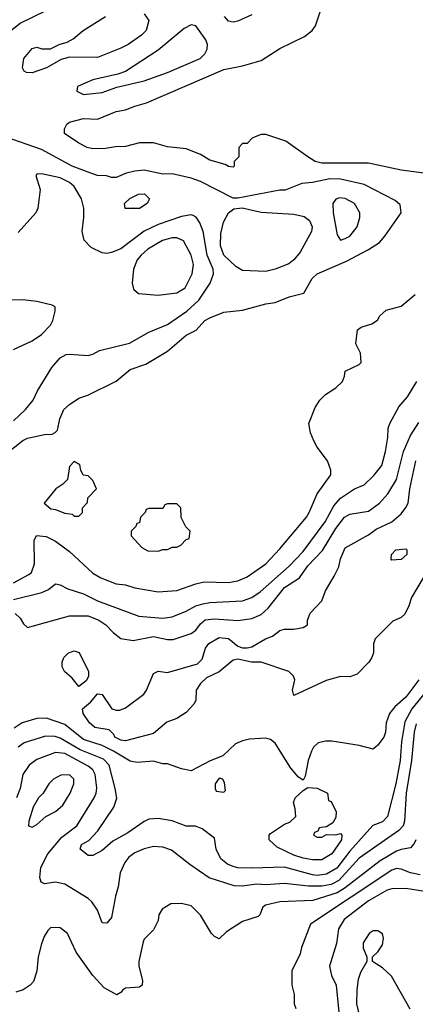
# Model space of a CAD drawing. Header units: inches. Extents: x 1793389 to 1900389, y 320802 to 470796.
# Tile 697 of 752: x 1876617 to 1878310, y 446448 to 450656. Entities that reach past the tile are written whole.
import ezdxf

# ---------------------------------------------------------------- set-up
doc = ezdxf.new("R2010")
doc.units = ezdxf.units.IN
doc.header["$MEASUREMENT"] = 0
doc.layers.add('B8474', color=7, linetype='Continuous')
doc.layers.add('B8475', color=7, linetype='Continuous')

msp = doc.modelspace()

# ---------------------------------------------------------------- linework, layer by layer
at = {"layer": 'B8474', "color": 2}
for points, elevation in [([(1876519, 448770), (1876630, 448857.3), (1876650, 448866.8), (1876723.6, 448883.6), (1876755.3, 448884.7), (1876768.9, 448891.1), (1876779, 448901), (1876789, 448950), (1876805.2, 448990), (1876830, 449011.3), (1876870, 449038), (1876908.9, 449051.1), (1877030, 449111), (1877090, 449160.7), (1877156.6, 449183.4), (1877250, 449238.8), (1877330, 449307.3), (1877371.8, 449328.2), (1877409.2, 449370), (1877430, 449382), (1877490, 449405.5), (1877570, 449414.9), (1877670, 449442), (1877710, 449447.7), (1877770, 449471), (1877832.5, 449487.5), (1877869.2, 449550), (1877889.6, 449570.3), (1878015.8, 449624.2), (1878110, 449673), (1878156.1, 449703.9), (1878179.3, 449730), (1878249.2, 449830), (1878245.2, 449865.2), (1878223.7, 449883.7), (1878091.3, 449951.3), (1877990, 449974.7), (1877944.8, 449975.2), (1877870, 449959.6), (1877824.7, 449955.3), (1877752.5, 449927.5), (1877730, 449927), (1877550, 449892.7), (1877530, 449892.7), (1877390, 449963.6), (1877350, 449978.4), (1877270, 449997), (1877230, 449996), (1877210, 450000)], 270), ([(1876590, 448942), (1876641.2, 448990), (1876674, 449030), (1876693.2, 449070), (1876754, 449170), (1876790, 449211.3), (1876815.3, 449224.7), (1876830, 449226), (1876910, 449221), (1876930, 449226), (1876958.6, 449241.4), (1877086.8, 449273.2), (1877170, 449320.7), (1877250, 449353), (1877332.7, 449410), (1877383.6, 449456.4), (1877431.8, 449530), (1877445.6, 449570), (1877444.2, 449590), (1877419.7, 449650), (1877401.6, 449750), (1877387.5, 449787.5), (1877372, 449812), (1877358.6, 449818.6), (1877350, 449821.2), (1877310, 449815.1), (1877210, 449780.5), (1877150, 449751.6), (1877050, 449677), (1877010, 449660.9), (1876990, 449657), (1876970, 449659.5), (1876922.7, 449682.7), (1876893.4, 449713.4), (1876884.5, 449750), (1876891.8, 449810), (1876891.6, 449850), (1876881.6, 449890), (1876850, 449942.7), (1876830, 449960.7), (1876790, 449979.6), (1876710, 449997.2), (1876690, 449995.3), (1876686, 449990), (1876704.9, 449930), (1876694.9, 449850), (1876686, 449830), (1876610, 449746.6)], 274), ([(1877074, 450000), (1877070, 449999), (1877030, 449982), (1877010, 449982), (1876988.9, 449988.9), (1876950, 449989.2), (1876921.2, 450000)], 270), ([(1876590, 449246), (1876670, 449282.8), (1876710, 449310.8), (1876749.2, 449350), (1876759.3, 449370), (1876769, 449410), (1876768.7, 449428.7), (1876755.5, 449435.5), (1876690, 449451.8), (1876630, 449458), (1876476.6, 449456.6)], 278), ([(1876590, 448248.5), (1876656.1, 448283.9), (1876667.3, 448292.7), (1876680.9, 448330), (1876679, 448430), (1876688.9, 448451.1), (1876730, 448446.8), (1876770, 448426.8), (1876830, 448382.8), (1876930.4, 448290.4), (1876964.7, 448270), (1877030, 448244.9), (1877070, 448240.7), (1877110, 448227.7), (1877209.4, 448210.6), (1877290, 448216.3), (1877370, 448244.9), (1877406.8, 448253.2), (1877509.4, 448250.6), (1877550, 448257.3), (1877590, 448274), (1877670, 448330.5), (1877730, 448394), (1877843.7, 448530), (1877856.2, 448550), (1877889.4, 448630), (1877948.7, 448710), (1877948.7, 448730), (1877934, 448770), (1877889.4, 448829.4), (1877876, 448856), (1877862, 448890), (1877854, 448930), (1877882, 448998), (1877902, 449030), (1877925.6, 449054.4), (1877970, 449082), (1877998, 449110), (1878007.3, 449132.7), (1878010, 449154), (1878070, 449182), (1878078, 449190), (1878075.3, 449230), (1878055.3, 449270), (1878062, 449330), (1878078, 449342), (1878124, 449356), (1878148.4, 449371.6), (1878158, 449390), (1878185.6, 449414.4), (1878250, 449431.3), (1878310, 449481)], 266), ([(1876590, 448178), (1876712.1, 448207.9), (1876739.5, 448220.5), (1876770, 448244.7), (1876790, 448241), (1876823, 448223), (1876890, 448201.6), (1876950, 448172.7), (1877126.6, 448106.6), (1877230, 448098), (1877270, 448103), (1877330, 448128), (1877370, 448150.4), (1877400.1, 448159.9), (1877430, 448165.3), (1877570, 448172.4), (1877610, 448186), (1877646.6, 448210), (1877770, 448320.5), (1877830, 448383), (1877923.6, 448510), (1877961.7, 448578.3), (1877989.7, 448610.3), (1878050, 448650.7), (1878091.5, 448668.5), (1878132.9, 448707.1), (1878166.6, 448750), (1878182.7, 448810), (1878192.7, 448870), (1878194, 448910), (1878201.2, 448930), (1878238.9, 449001.1), (1878276.6, 449043.4), (1878316, 449110)], 262), ([(1876597.6, 448117.6), (1876618.6, 448098.6), (1876633.4, 448073.4), (1876650, 448058), (1876830, 448108), (1876910, 448108.2), (1876956, 448090), (1876986, 448070), (1877016.8, 448036.8), (1877050, 448011), (1877103, 448003), (1877190, 448019.5), (1877250, 448006.4), (1877273, 448007), (1877350, 448033), (1877370, 448047.3), (1877390, 448074), (1877410, 448090.4), (1877450, 448094.9), (1877550, 448088.4), (1877610, 448097.1), (1877650, 448113), (1877679.5, 448140.5), (1877750, 448228.4), (1877814, 448270), (1877850, 448321.6), (1877913.3, 448386.7), (1877970, 448480.5), (1878007.3, 448530), (1878030, 448543.1), (1878110, 448554.9), (1878156, 448590), (1878192.7, 448630), (1878229.6, 448690), (1878258.7, 448810), (1878290, 448878.8), (1878325.4, 448934.6)], 258), ([(1878344, 448270), (1878293.7, 448186.3), (1878282.8, 448150), (1878265.2, 448114.8), (1878250, 448101.2), (1878214.4, 448085.6), (1878138, 448010), (1878131.1, 447988.9), (1878130.8, 447950), (1878124, 447930), (1878110.8, 447910), (1878061.4, 447858.6), (1878030, 447846.6), (1877990, 447849.3), (1877928, 447832), (1877790, 447768), (1877784, 447790), (1877794.6, 447834.6), (1877788.7, 447850), (1877768, 447870), (1877650, 447909.2), (1877609.4, 447909.4), (1877550, 447922), (1877530, 447919), (1877470, 447869.2), (1877416.9, 447843.1), (1877390, 447818), (1877372, 447790), (1877370, 447746), (1877362, 447730), (1877330, 447695.3), (1877290, 447668.7), (1877246.4, 447653.6), (1877190, 447605.2), (1877070, 447573.2), (1877050, 447577.2), (1877024, 447590), (1877020.4, 447600.4), (1877000.4, 447620.4), (1876938, 447630), (1876915.3, 447650), (1876888.7, 447690), (1876886, 447710), (1876920.4, 447739.6), (1876950, 447774), (1876970, 447772), (1877010.8, 447710.8), (1877030, 447704.7), (1877045.4, 447705.4), (1877070, 447714), (1877147.5, 447772.5), (1877159.3, 447790), (1877190, 447862), (1877210, 447871), (1877250, 447866), (1877377.2, 447902.8), (1877397.2, 447922.8), (1877412.7, 447970), (1877427, 447990), (1877470, 448014.9), (1877510, 448010.5), (1877550, 447978), (1877570, 447971.3), (1877590, 447971), (1877610, 447976), (1877668.7, 448010), (1877698.6, 448021.4), (1877730, 448044.7), (1877750, 448051), (1877788.9, 448051.1), (1877830, 448058), (1877848, 448070), (1877848.7, 448090), (1877860.2, 448119.8), (1877910, 448172), (1877925.6, 448214.4), (1877963.2, 448276.8), (1877982.7, 448317.3), (1877990, 448352), (1878010, 448398), (1878110, 448454), (1878141.7, 448478.3), (1878209, 448510), (1878250, 448544), (1878270, 448570.8), (1878279.6, 448590), (1878286.9, 448650), (1878312.8, 448770)], 254), ([(1878409.4, 447850.6), (1878294.9, 447710), (1878265.2, 447654.8), (1878250.3, 447570), (1878244.6, 447490), (1878227, 447390), (1878190.6, 447250), (1878170, 447227), (1878127.7, 447212.3), (1878030, 447102.4), (1877973.7, 447030), (1877930, 447003.5), (1877890, 446997.4), (1877870, 447000.5), (1877750, 447034.3), (1877610, 447029.6), (1877550, 447031.3), (1877530, 447036.3), (1877506.2, 447046.2), (1877477, 447070), (1877457, 447110), (1877450, 447158), (1877398, 447198), (1877368.9, 447208.9), (1877330, 447209.2), (1877270, 447232.3), (1877210, 447241.2), (1877170, 447239), (1877150, 447229.3), (1877079.9, 447180.1), (1877015.8, 447144.2), (1876970, 447105.2), (1876930, 447084), (1876910, 447084), (1876875.3, 447110), (1876882, 447130), (1876912.3, 447147.7), (1876951.7, 447188.3), (1877019.5, 447290), (1877031.9, 447328.1), (1877025.6, 447370), (1876999.6, 447470), (1876975.8, 447495.8), (1876875.2, 447535.2), (1876790, 447585.4), (1876768.5, 447591.5), (1876726.7, 447593.3), (1876635.6, 447564.4), (1876610, 447546.6)], 262), ([(1878325.1, 447834.9), (1878270, 447760.7), (1878221.7, 447718.3), (1878198.8, 447690), (1878184.7, 447650), (1878182.8, 447610), (1878174.8, 447590), (1878150, 447555.3), (1878130, 447538), (1878070, 447554), (1877952.5, 447572.5), (1877927.1, 447572.9), (1877894.8, 447565.2), (1877874, 447546), (1877866, 447530), (1877850.8, 447490), (1877838, 447422), (1877830, 447406), (1877810, 447418), (1877776.5, 447456.5), (1877710, 447564), (1877690, 447579), (1877670, 447585.2), (1877599.8, 447580.2), (1877570, 447574), (1877539.8, 447560.2), (1877486, 447510), (1877431.9, 447488.1), (1877350, 447445.2), (1877310, 447454), (1877250, 447475.3), (1877230, 447475.3), (1877190, 447486.6), (1877119.5, 447480.5), (1877090, 447486.3), (1877018.4, 447530), (1876970, 447553.5), (1876890, 447579.1), (1876810, 447643), (1876731.1, 447671.1), (1876690, 447669.6), (1876627.3, 447650), (1876592.8, 447627.2)], 258), ([(1878314, 447646), (1878305.5, 447610), (1878293.6, 447490), (1878270.2, 447349.8), (1878264.2, 447230), (1878257.6, 447210), (1878239.1, 447190), (1878070, 447071.5), (1877983.1, 446976.9), (1877950, 446959.3), (1877910, 446951.8), (1877852.1, 446952.1), (1877750, 446963.6), (1877670, 446957.6), (1877630, 446960.5), (1877570, 446952), (1877534.2, 446954.2), (1877427.7, 446987.7), (1877344.8, 447044.8), (1877266.8, 447106.8), (1877230, 447119.3), (1877190, 447122), (1877150, 447112.3), (1877110, 447095.1), (1877083.4, 447076.6), (1877066.2, 447053.8), (1877047.3, 447010), (1877038.8, 446950), (1877026.8, 446910), (1877010, 446818), (1876990, 446794), (1876970, 446795.3), (1876949.3, 446850), (1876925.4, 446885.4), (1876910, 446899.3), (1876810, 446960.9), (1876770, 446969.3), (1876722.7, 446962.7), (1876709.4, 446969.4), (1876703.7, 446990), (1876707.9, 447032.1), (1876737, 447090), (1876797.6, 447162.4), (1876862, 447210), (1876935.1, 447330), (1876944.5, 447350), (1876947.5, 447372.5), (1876939.7, 447430), (1876929.6, 447450), (1876910, 447466), (1876810, 447519.7), (1876770, 447523.6), (1876690, 447494), (1876657.3, 447470), (1876630.5, 447430), (1876619.5, 447370), (1876603.1, 447330)], 266), ([(1878312, 447150), (1878305.3, 447134.7), (1878290, 447116), (1878250, 447109.6), (1878230, 447101.6), (1878159.9, 447060.1), (1878010, 446945.4), (1877975.5, 446924.5), (1877871.9, 446891.9), (1877730, 446885.6), (1877668.2, 446871.8), (1877657.3, 446862.7), (1877644.7, 446830), (1877636.8, 446823.2), (1877570, 446801.2), (1877502, 446758), (1877470, 446728), (1877450, 446738), (1877438, 446750), (1877390, 446828), (1877350, 446868), (1877310, 446878), (1877263.6, 446876.4), (1877226.4, 446853.6), (1877212, 446830), (1877210, 446806), (1877190, 446766), (1877150, 446726), (1877145.4, 446714.6), (1877126.8, 446630), (1877126.8, 446610), (1877142.8, 446550), (1877141, 446530), (1877130, 446521.2), (1877070, 446517.2), (1877058, 446510), (1877050, 446498), (1877032, 446488), (1876978, 446518), (1876929.2, 446570), (1876859, 446670), (1876822, 446750), (1876790, 446774), (1876750, 446775.3), (1876736.9, 446763.1), (1876722, 446738), (1876710, 446706), (1876696, 446650), (1876690.7, 446589.3), (1876675.3, 446544.7), (1876662, 446530), (1876632, 446510), (1876600.5, 446499.5)], 270), ([(1878330, 447001.3), (1878290, 447009.7), (1878250, 447025.6), (1878230, 447027.6), (1878210, 447020.5), (1877861, 446790), (1877822.8, 446690), (1877816.8, 446663.2), (1877782, 446590), (1877782, 446530), (1877791.3, 446490), (1877791.3, 446450), (1877798, 446430)], 274), ([(1878350, 446929.3), (1878270, 446942), (1878210, 446941.6), (1878190, 446935.6), (1878110, 446889.6), (1878005.5, 446810), (1877981.6, 446770), (1877972.7, 446707.3), (1877942, 446610), (1877950.7, 446570), (1877970.6, 446530), (1877985.8, 446385.8)], 278), ([(1878287.5, 446427.5), (1878207.6, 446567.6), (1878170, 446604), (1878126, 446630), (1878126, 446650), (1878150, 446672), (1878170, 446702), (1878173.2, 446730), (1878168.9, 446748.9), (1878150, 446762), (1878130, 446762), (1878112, 446750), (1878086.8, 446710), (1878087.1, 446687.1), (1878102, 446650), (1878102, 446630), (1878075.9, 446584.1), (1878065.8, 446554.2), (1878059.5, 446510), (1878058.7, 446450), (1878072.4, 446390)], 282)]:
    msp.add_lwpolyline(points, dxfattribs=dict(at, elevation=elevation))
for points, elevation in [([(1877068.4, 449848.4), (1877066, 449870), (1877088.4, 449891.6), (1877126, 449910), (1877151.1, 449911.1), (1877172, 449890), (1877162, 449870), (1877130, 449849.2)], 270), ([(1877986, 449894), (1877970, 449889), (1877957.3, 449870), (1877958, 449830), (1877976, 449736), (1877990, 449714), (1878010, 449721), (1878030, 449731), (1878061.2, 449770), (1878073.2, 449810), (1878073.2, 449830), (1878049, 449870), (1878010, 449891.8)], 274), ([(1877670, 449579.5), (1877570, 449583.7), (1877541.4, 449601.4), (1877490, 449649.4), (1877476.9, 449690), (1877477.6, 449742.4), (1877489.6, 449790.4), (1877510, 449831), (1877532.9, 449847.1), (1877568.4, 449851.6), (1877650, 449833.4), (1877790, 449824.9), (1877834, 449814), (1877857, 449797), (1877868, 449770), (1877865.5, 449750), (1877817.7, 449662.3), (1877790.4, 449629.6), (1877768.1, 449611.9), (1877710, 449589.4)], 270), ([(1877290, 449723.7), (1877270, 449723.7), (1877227.7, 449712.3), (1877165.3, 449674.8), (1877136.3, 449650), (1877119.1, 449630), (1877104, 449590), (1877098.8, 449530), (1877104, 449504), (1877125.8, 449485.8), (1877210, 449478.9), (1877290, 449488.9), (1877325.1, 449510), (1877354.5, 449570), (1877360.7, 449610), (1877350, 449649), (1877317.2, 449710)], 278), ([(1876850, 448768), (1876830, 448746), (1876822, 448690), (1876802, 448670), (1876772, 448650), (1876722, 448590), (1876750, 448564.7), (1876770, 448562), (1876810, 448546), (1876842, 448542), (1876850, 448534), (1876870, 448534), (1876886, 448550), (1876886, 448570), (1876907.3, 448592.7), (1876908.4, 448611.6), (1876946, 448650), (1876930, 448686), (1876910, 448706), (1876888.7, 448708.7), (1876878, 448730), (1876873.6, 448753.6)], 270), ([(1877290, 448586), (1877250, 448586), (1877238, 448582), (1877230, 448566), (1877170, 448566), (1877158, 448562), (1877154, 448550), (1877134, 448530), (1877130, 448506), (1877118, 448502), (1877114, 448490), (1877094, 448470), (1877094, 448450), (1877139.6, 448399.6), (1877165.4, 448385.4), (1877210, 448384.7), (1877230, 448392), (1877250, 448392), (1877270, 448402), (1877290, 448402), (1877306, 448410), (1877330, 448434), (1877342, 448438), (1877346, 448470), (1877328.4, 448488.4), (1877308.4, 448528.4), (1877306, 448570)], 270), ([(1878210, 448346), (1878206, 448350), (1878208, 448370), (1878226, 448390), (1878270, 448394), (1878274, 448390), (1878274, 448370), (1878250, 448348.7)], 250), ([(1876870, 447806), (1876842, 447842), (1876808, 447870), (1876798, 447890), (1876798, 447910), (1876806, 447930), (1876826, 447950), (1876850, 447958), (1876870.9, 447950.9), (1876911, 447870), (1876911.1, 447848.9), (1876902, 447830)], 254), ([(1876830, 447428), (1876792.7, 447427.3), (1876762, 447410), (1876742, 447390), (1876718, 447350), (1876698, 447330), (1876674.8, 447290), (1876656, 447230), (1876654, 447210), (1876670, 447204.7), (1876690, 447216), (1876729.3, 447250.7), (1876770, 447271), (1876801.5, 447298.5), (1876832.3, 447350), (1876848.7, 447390), (1876848, 447410)], 270), ([(1877470, 447414), (1877454, 447390), (1877454, 447370), (1877458, 447358), (1877490, 447354), (1877498, 447362), (1877494, 447394), (1877486, 447410)], 262), ([(1877890, 447162), (1877910, 447162), (1877930, 447174), (1877970, 447172), (1877990, 447178), (1877996, 447170), (1877994, 447150), (1877952.7, 447090), (1877910, 447065.6), (1877870, 447065.6), (1877830, 447072.3), (1877790, 447085.6), (1877718.6, 447118.6), (1877684, 447150), (1877684, 447170), (1877690, 447178), (1877750, 447218), (1877773.6, 447226.4), (1877798, 447250), (1877796.4, 447283.6), (1877789.2, 447310), (1877795.3, 447330), (1877830, 447362), (1877850, 447374), (1877890, 447371.3), (1877934, 447350), (1877938, 447318), (1877950, 447314), (1877970.7, 447270), (1877970, 447246), (1877956.9, 447223.1), (1877930, 447206), (1877898, 447202), (1877892.7, 447187.3), (1877878, 447182), (1877874, 447170)], 258)]:
    msp.add_lwpolyline(points, close=True, dxfattribs=dict(at, elevation=elevation))
at = {"layer": 'B8475', "color": 2}
for points, elevation in [([(1878346, 450000), (1878250, 450012), (1878110, 450042), (1877910, 450042), (1877882, 450050), (1877849.6, 450069.6), (1877756.5, 450136.5), (1877670, 450165.2), (1877650, 450165.2), (1877624.5, 450155.5), (1877612, 450150), (1877590, 450126), (1877570, 450126), (1877554, 450110), (1877554, 450070), (1877534, 450050), (1877534, 450030), (1877530, 450026), (1877510, 450028), (1877496.4, 450036.4), (1877430, 450055.3), (1877390, 450079), (1877330, 450104), (1877250, 450112.7), (1877190, 450129.2), (1877130, 450129.3), (1877070, 450114), (1877027.1, 450112.9), (1876984.7, 450104.7), (1876930, 450104), (1876906, 450110), (1876870, 450128.7), (1876808, 450170), (1876808, 450190), (1876818, 450210), (1876830, 450218), (1876890, 450234), (1876950, 450230.8), (1877030, 450264), (1877070, 450270.7), (1877110, 450286.8), (1877160.1, 450299.9), (1877490, 450443), (1877570, 450458), (1877650, 450482), (1877730, 450532.7), (1877835.3, 450584.7), (1877869.2, 450610), (1877882.7, 450630), (1877909.6, 450710.4)], 266), ([(1876921.2, 450000), (1876841.2, 450030), (1876710, 450100.7), (1876555.3, 450155.3), (1876504, 450190), (1876490, 450208.7), (1876446, 450310), (1876435.3, 450350), (1876435.3, 450370), (1876438, 450382), (1876450, 450394), (1876470, 450434), (1876514, 450550), (1876529.5, 450570.5), (1876618.6, 450641.4), (1876730, 450695.5)], 270), ([(1877150, 450681), (1877170, 450652), (1877158.8, 450610), (1877138.8, 450590), (1877081, 450550), (1877050, 450534.5), (1876950, 450494.5), (1876830, 450495.3), (1876794.8, 450485.2), (1876732, 450450), (1876670, 450429), (1876646, 450430), (1876636.4, 450436.4), (1876628.7, 450450), (1876635.3, 450490), (1876670, 450532), (1876690, 450538), (1876711.6, 450531.6), (1876748.4, 450531.6), (1876786, 450550), (1876820.2, 450559.8), (1876845.6, 450574.4), (1876889, 450610), (1876984, 450670)], 266), ([(1877610, 450676), (1877550, 450649.2), (1877530, 450645.2), (1877510, 450649), (1877494, 450670)], 266), ([(1877210, 450000), (1877150, 450012), (1877110, 450009), (1877074, 450000)], 270)]:
    msp.add_lwpolyline(points, dxfattribs=dict(at, elevation=elevation))
at = {"layer": 'B8475', "color": 2, "elevation": 270}
msp.add_lwpolyline([(1877350, 450634), (1877321.1, 450618.9), (1877210, 450526), (1877070, 450434), (1877037.3, 450422.7), (1876930, 450399.3), (1876864.7, 450370), (1876862, 450350), (1876890, 450336), (1876970, 450344.9), (1877032.5, 450367.5), (1877150, 450394), (1877250, 450430.7), (1877389, 450490), (1877409.2, 450510), (1877419, 450530), (1877421.2, 450550), (1877413.2, 450570), (1877370, 450629)], close=True, dxfattribs=at)

doc.saveas('drawing.dxf')
